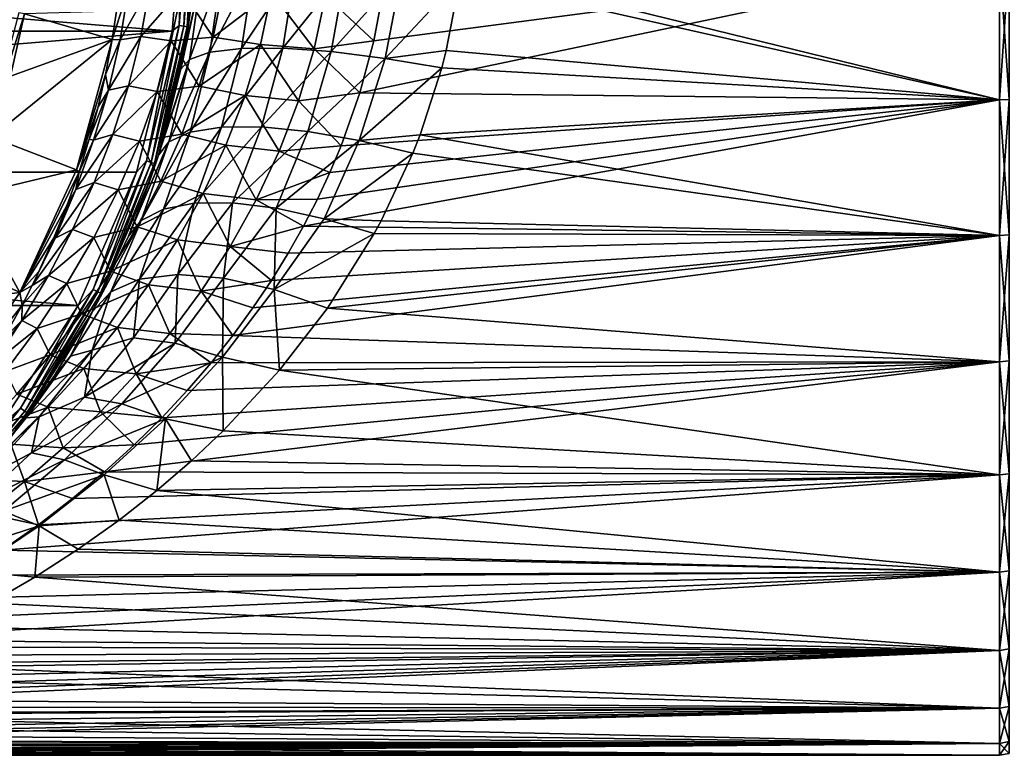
# Model space of a CAD drawing. Header units: metres. Extents: x -40 to 117, y -433 to 89.
# Tile 641 of 656: x 23 to 55, y -28 to -4. Entities that reach past the tile are written whole.
import ezdxf

# ---------------------------------------------------------------- set-up
doc = ezdxf.new("R2010")
doc.units = ezdxf.units.M
for name, color, linetype in [('solid_506114_24501146', 7, 'CONTINUOUS'), ('solid_506114_24501146_01', 7, 'CONTINUOUS'), ('solid_506114_24501146_02', 7, 'CONTINUOUS')]:
    doc.layers.add(name, color=color, linetype=linetype)

msp = doc.modelspace()

# ---------------------------------------------------------------- linework, layer by layer
at = {"layer": 'solid_506114_24501146'}
for points in [[(28.016418, -4.6519), (-28.016436, -4.651794), (-28.4, 0)], [(28.016418, -4.6519), (-26.867258, -9.203792), (-28.016436, -4.651794)], [(28.016418, -4.6519), (26.867233, -9.203864), (-26.867258, -9.203792)], [(24.985365, -13.501526), (-24.985392, -13.501477), (-26.867258, -9.203792)], [(26.867233, -9.203864), (24.985365, -13.501526), (-26.867258, -9.203792)], [(24.985365, -13.501526), (22.420404, -17.43231), (-24.985392, -13.501477)], [(5.487585, -27.993406, 51.392414), (54.700001, -28, 52), (5.251555, -28, 52)]]:
    msp.add_3dface(points, dxfattribs=at)
at = {"layer": 'solid_506114_24501146_01'}
for points in [[(34.067284, -6.645782, 79.199883), (54.700001, -6.873593, 79.143211), (54.700001, -2.312222, 79.904366)], [(34.519958, -4.965354, 79.556221), (34.067284, -6.645782, 79.199883), (54.700001, -2.312222, 79.904366)], [(34.836525, -3.297372, 79.805168), (34.519958, -4.965354, 79.556221), (54.700001, -2.312222, 79.904366)], [(37.34425, -2.611768, 24.122076), (54.700001, -2.312222, 24.095634), (54.700001, -6.873593, 24.856792)], [(55.005566, -2.307213, 79.843918), (54.700001, -2.312222, 79.904366), (54.700001, -6.873593, 79.143211)], [(55.005566, -2.307213, 79.843918), (54.700001, -6.873593, 79.143211), (55.005566, -6.858704, 79.084404)], [(55.005566, -6.858704, 24.915592), (54.700001, -2.312222, 24.095634), (55.005566, -2.307213, 24.156084)], [(55.005566, -6.858704, 24.915592), (54.700001, -6.873593, 24.856792), (54.700001, -2.312222, 24.095634)], [(37.301125, -2.950827, 24.155924), (37.34425, -2.611768, 24.122076), (54.700001, -6.873593, 24.856792)], [(36.859245, -5.280839, 24.502497), (37.301125, -2.950827, 24.155924), (54.700001, -6.873593, 24.856792)], [(36.714779, -5.839956, 24.615791), (36.859245, -5.280839, 24.502497), (54.700001, -6.873593, 24.856792)], [(36.013264, -7.997706, 25.1665), (36.714779, -5.839956, 24.615791), (54.700001, -6.873593, 24.856792)], [(34.067284, -6.645782, 79.199883), (33.466282, -8.347342, 78.726799), (54.700001, -6.873593, 79.143211)], [(32.256004, -10.942512, 77.77327), (54.700001, -11.247473, 77.641655), (54.700001, -6.873593, 79.143211)], [(32.703079, -10.072184, 78.125679), (32.256004, -10.942512, 77.77327), (54.700001, -6.873593, 79.143211)], [(33.105942, -9.206933, 78.443001), (32.703079, -10.072184, 78.125679), (54.700001, -6.873593, 79.143211)], [(33.466282, -8.347342, 78.726799), (33.105942, -9.206933, 78.443001), (54.700001, -6.873593, 79.143211)], [(36.013264, -7.997706, 25.1665), (54.700001, -6.873593, 24.856792), (54.700001, -11.247473, 26.358347)], [(55.005566, -6.858704, 79.084404), (54.700001, -6.873593, 79.143211), (54.700001, -11.247473, 77.641655)], [(55.005566, -6.858704, 79.084404), (54.700001, -11.247473, 77.641655), (55.005566, -11.223106, 77.586105)], [(55.005566, -11.223106, 26.413895), (54.700001, -6.873593, 24.856792), (55.005566, -6.858704, 24.915592)], [(55.005566, -11.223106, 26.413895), (54.700001, -11.247473, 26.358347), (54.700001, -6.873593, 24.856792)], [(35.777851, -8.594208, 25.351555), (36.013264, -7.997706, 25.1665), (54.700001, -11.247473, 26.358347)], [(34.759495, -10.765706, 26.152378), (35.777851, -8.594208, 25.351555), (54.700001, -11.247473, 26.358347)], [(34.533924, -11.182491, 26.329941), (34.759495, -10.765706, 26.152378), (54.700001, -11.247473, 26.358347)], [(32.256004, -10.942512, 77.77327), (31.762335, -11.81745, 77.38401), (54.700001, -11.247473, 77.641655)], [(29.976397, -14.46457, 75.974487), (54.700001, -15.314549, 75.440659), (54.700001, -11.247473, 77.641655)], [(30.624805, -13.57949, 76.486679), (29.976397, -14.46457, 75.974487), (54.700001, -11.247473, 77.641655)], [(31.219296, -12.696771, 76.955803), (30.624805, -13.57949, 76.486679), (54.700001, -11.247473, 77.641655)], [(31.762335, -11.81745, 77.38401), (31.219296, -12.696771, 76.955803), (54.700001, -11.247473, 77.641655)], [(33.025597, -13.589952, 27.519125), (34.533924, -11.182491, 26.329941), (54.700001, -11.247473, 26.358347)], [(33.025597, -13.589952, 27.519125), (54.700001, -11.247473, 26.358347), (54.700001, -15.314549, 28.55934)], [(55.005566, -11.223106, 77.586105), (54.700001, -11.247473, 77.641655), (54.700001, -15.314549, 75.440659)], [(55.005566, -11.223106, 77.586105), (54.700001, -15.314549, 75.440659), (55.005566, -15.281373, 75.389885)], [(55.005566, -15.281373, 28.610117), (54.700001, -11.247473, 26.358347), (55.005566, -11.223106, 26.413895)], [(55.005566, -15.281373, 28.610117), (54.700001, -15.314549, 28.55934), (54.700001, -11.247473, 26.358347)], [(31.481146, -15.58648, 28.739269), (33.025597, -13.589952, 27.519125), (54.700001, -15.314549, 28.55934)], [(29.976397, -14.46457, 75.974487), (29.270954, -15.350589, 75.417076), (54.700001, -15.314549, 75.440659)], [(25.831137, -18.86392, 72.691849), (54.700001, -18.963884, 72.600266), (54.700001, -15.314549, 75.440659)], [(26.789526, -17.994244, 73.452438), (25.831137, -18.86392, 72.691849), (54.700001, -15.314549, 75.440659)], [(27.68055, -17.117117, 74.158615), (26.789526, -17.994244, 73.452438), (54.700001, -15.314549, 75.440659)], [(28.506386, -16.235523, 74.812447), (27.68055, -17.117117, 74.158615), (54.700001, -15.314549, 75.440659)], [(29.270954, -15.350589, 75.417076), (28.506386, -16.235523, 74.812447), (54.700001, -15.314549, 75.440659)], [(31.481146, -15.58648, 28.739269), (54.700001, -15.314549, 28.55934), (54.700001, -18.963884, 31.399731)], [(55.005566, -15.281373, 75.389885), (54.700001, -15.314549, 75.440659), (54.700001, -18.963884, 72.600266)], [(55.005566, -15.281373, 75.389885), (54.700001, -18.963884, 72.600266), (55.005566, -18.922802, 72.555641)], [(55.005566, -18.922802, 31.444357), (54.700001, -15.314549, 28.55934), (55.005566, -15.281373, 28.610117)], [(55.005566, -18.922802, 31.444357), (54.700001, -18.963884, 31.399731), (54.700001, -15.314549, 28.55934)], [(29.665215, -17.541651, 30.175919), (31.481146, -15.58648, 28.739269), (54.700001, -18.963884, 31.399731)], [(28.638948, -18.507915, 30.98912), (29.665215, -17.541651, 30.175919), (54.700001, -18.963884, 31.399731)], [(27.523043, -19.466785, 31.874289), (28.638948, -18.507915, 30.98912), (54.700001, -18.963884, 31.399731)], [(22.53474, -21.392229, 70.065781), (54.700001, -22.095934, 69.19796), (54.700001, -18.963884, 72.600266)], [(23.707563, -20.565121, 71.001991), (22.53474, -21.392229, 70.065781), (54.700001, -18.963884, 72.600266)], [(24.803711, -19.722652, 71.875038), (23.707563, -20.565121, 71.001991), (54.700001, -18.963884, 72.600266)], [(25.831137, -18.86392, 72.691849), (24.803711, -19.722652, 71.875038), (54.700001, -18.963884, 72.600266)], [(27.523043, -19.466785, 31.874289), (54.700001, -18.963884, 31.399731), (54.700001, -22.095934, 34.802044)], [(55.005566, -18.922802, 72.555641), (54.700001, -18.963884, 72.600266), (54.700001, -22.095934, 69.19796)], [(55.005566, -18.922802, 72.555641), (54.700001, -22.095934, 69.19796), (55.005566, -22.048067, 69.160698)], [(55.005566, -22.048067, 34.839298), (54.700001, -18.963884, 31.399731), (55.005566, -18.922802, 31.444357)], [(55.005566, -22.048067, 34.839298), (54.700001, -22.095934, 34.802044), (54.700001, -18.963884, 31.399731)], [(26.308027, -20.417435, 32.839405), (27.523043, -19.466785, 31.874289), (54.700001, -22.095934, 34.802044)], [(24.990641, -21.352892, 33.887741), (26.308027, -20.417435, 32.839405), (54.700001, -22.095934, 34.802044)], [(22.53474, -21.392229, 70.065781), (21.288778, -22.196621, 69.067802), (54.700001, -22.095934, 69.19796)], [(23.586985, -22.25458, 35.007835), (24.990641, -21.352892, 33.887741), (54.700001, -22.095934, 34.802044)], [(17.429996, -24.277168, 65.950592), (54.700001, -24.625265, 65.326523), (54.700001, -22.095934, 69.19796)], [(18.678873, -23.665279, 66.965111), (17.429996, -24.277168, 65.950592), (54.700001, -22.095934, 69.19796)], [(19.978998, -22.967398, 68.015572), (18.678873, -23.665279, 66.965111), (54.700001, -22.095934, 69.19796)], [(21.288778, -22.196621, 69.067802), (19.978998, -22.967398, 68.015572), (54.700001, -22.095934, 69.19796)], [(23.586985, -22.25458, 35.007835), (54.700001, -22.095934, 34.802044), (54.700001, -24.625265, 38.673473)], [(55.005566, -22.048067, 69.160698), (54.700001, -22.095934, 69.19796), (54.700001, -24.625265, 65.326523)], [(55.005566, -22.048067, 69.160698), (54.700001, -24.625265, 65.326523), (55.005566, -24.57192, 65.297661)], [(55.005566, -24.57192, 38.702343), (54.700001, -22.095934, 34.802044), (55.005566, -22.048067, 34.839298)], [(55.005566, -24.57192, 38.702343), (54.700001, -24.625265, 38.673473), (54.700001, -22.095934, 34.802044)], [(22.133472, -23.096294, 36.170876), (23.586985, -22.25458, 35.007835), (54.700001, -24.625265, 38.673473)], [(20.680309, -23.853996, 37.33757), (22.133472, -23.096294, 36.170876), (54.700001, -24.625265, 38.673473)], [(19.297617, -24.504803, 38.453243), (20.680309, -23.853996, 37.33757), (54.700001, -24.625265, 38.673473)], [(17.429996, -24.277168, 65.950592), (16.283022, -24.792065, 65.013588), (54.700001, -24.625265, 65.326523)], [(11.751463, -26.440668, 61.213634), (54.700001, -26.482883, 61.091583), (54.700001, -24.625265, 65.326523)], [(12.521334, -26.200867, 61.874947), (11.751463, -26.440668, 61.213634), (54.700001, -24.625265, 65.326523)], [(13.353427, -25.923946, 62.580597), (12.521334, -26.200867, 61.874947), (54.700001, -24.625265, 65.326523)], [(14.252513, -25.603369, 63.334351), (13.353427, -25.923946, 62.580597), (54.700001, -24.625265, 65.326523)], [(15.226417, -25.229805, 64.143188), (14.252513, -25.603369, 63.334351), (54.700001, -24.625265, 65.326523)], [(16.283022, -24.792065, 65.013588), (15.226417, -25.229805, 64.143188), (54.700001, -24.625265, 65.326523)], [(18.021893, -25.04896, 39.488022), (19.297617, -24.504803, 38.453243), (54.700001, -24.625265, 38.673473)], [(18.021893, -25.04896, 39.488022), (54.700001, -24.625265, 38.673473), (54.700001, -26.482883, 42.908417)], [(55.005566, -24.57192, 65.297661), (54.700001, -24.625265, 65.326523), (54.700001, -26.482883, 61.091583)], [(55.005566, -24.57192, 65.297661), (54.700001, -26.482883, 61.091583), (55.005566, -26.425512, 61.071892)], [(55.005566, -26.425512, 42.928108), (54.700001, -24.625265, 38.673473), (55.005566, -24.57192, 38.702343)], [(55.005566, -26.425512, 42.928108), (54.700001, -26.482883, 42.908417), (54.700001, -24.625265, 38.673473)], [(16.860567, -25.500086, 40.435154), (18.021893, -25.04896, 39.488022), (54.700001, -26.482883, 42.908417)], [(14.819226, -26.197807, 42.11694), (16.860567, -25.500086, 40.435154), (54.700001, -26.482883, 42.908417)], [(13.091932, -26.699186, 43.564747), (14.819226, -26.197807, 42.11694), (54.700001, -26.482883, 42.908417)], [(7.020917, -27.598881, 56.722473), (54.700001, -27.618116, 56.608646), (54.700001, -26.482883, 61.091583)], [(7.779095, -27.446491, 57.539864), (7.020917, -27.598881, 56.722473), (54.700001, -26.482883, 61.091583)], [(8.691459, -27.247593, 58.447372), (7.779095, -27.446491, 57.539864), (54.700001, -26.482883, 61.091583)], [(9.771478, -26.988289, 59.458702), (8.691459, -27.247593, 58.447372), (54.700001, -26.482883, 61.091583)], [(11.039686, -26.648745, 60.593277), (9.771478, -26.988289, 59.458702), (54.700001, -26.482883, 61.091583)], [(11.751463, -26.440668, 61.213634), (11.039686, -26.648745, 60.593277), (54.700001, -26.482883, 61.091583)], [(13.091932, -26.699186, 43.564747), (54.700001, -26.482883, 42.908417), (54.700001, -27.618116, 47.391354)], [(55.005566, -26.425512, 61.071892), (54.700001, -26.482883, 61.091583), (54.700001, -27.618116, 56.608646)], [(55.005566, -26.425512, 61.071892), (54.700001, -27.618116, 56.608646), (55.005566, -27.558287, 56.598663)], [(55.005566, -27.558287, 47.401337), (54.700001, -26.482883, 42.908417), (55.005566, -26.425512, 42.928108)], [(55.005566, -27.558287, 47.401337), (54.700001, -27.618116, 47.391354), (54.700001, -26.482883, 42.908417)], [(11.627471, -27.06352, 44.819061), (13.091932, -26.699186, 43.564747), (54.700001, -27.618116, 47.391354)], [(10.382766, -27.330833, 45.915142), (11.627471, -27.06352, 44.819061), (54.700001, -27.618116, 47.391354)], [(5.109035, -27.987169, 52.847591), (5.155341, -27.996883, 52.417782), (54.700001, -27.618116, 56.608646)], [(5.119599, -27.971071, 53.272488), (5.109035, -27.987169, 52.847591), (54.700001, -27.618116, 56.608646)], [(5.189717, -27.948317, 53.700462), (5.119599, -27.971071, 53.272488), (54.700001, -27.618116, 56.608646)], [(5.155341, -27.996883, 52.417782), (5.251555, -28, 52), (54.700001, -27.618116, 56.608646)], [(5.332933, -27.915789, 54.16996), (5.189717, -27.948317, 53.700462), (54.700001, -27.618116, 56.608646)], [(5.251555, -28, 52), (54.700001, -28, 52), (54.700001, -27.618116, 56.608646)], [(5.573399, -27.868721, 54.708218), (5.332933, -27.915789, 54.16996), (54.700001, -27.618116, 56.608646)], [(5.927515, -27.803108, 55.314697), (5.573399, -27.868721, 54.708218), (54.700001, -27.618116, 56.608646)], [(6.40591, -27.715055, 55.984432), (5.927515, -27.803108, 55.314697), (54.700001, -27.618116, 56.608646)], [(7.020917, -27.598881, 56.722473), (6.40591, -27.715055, 55.984432), (54.700001, -27.618116, 56.608646)], [(8.433014, -27.672602, 47.730671), (9.326926, -27.527575, 46.87822), (54.700001, -27.618116, 47.391354)], [(8.433014, -27.672602, 47.730671), (54.700001, -27.618116, 47.391354), (54.700001, -28, 52)], [(9.326926, -27.527575, 46.87822), (10.382766, -27.330833, 45.915142), (54.700001, -27.618116, 47.391354)], [(55.005566, -27.558287, 56.598663), (54.700001, -27.618116, 56.608646), (54.700001, -28, 52)], [(55.005566, -27.558287, 56.598663), (54.700001, -28, 52), (55.005566, -27.939344, 52)], [(55.005566, -27.939344, 52), (54.700001, -27.618116, 47.391354), (55.005566, -27.558287, 47.401337)], [(55.005566, -27.939344, 52), (54.700001, -28, 52), (54.700001, -27.618116, 47.391354)], [(6.155408, -27.947227, 50.281734), (6.562541, -27.909294, 49.748039), (54.700001, -28, 52)], [(6.562541, -27.909294, 49.748039), (7.058111, -27.85597, 49.163639), (54.700001, -28, 52)], [(7.058111, -27.85597, 49.163639), (7.678675, -27.779346, 48.491741), (54.700001, -28, 52)], [(7.678675, -27.779346, 48.491741), (8.433014, -27.672602, 47.730671), (54.700001, -28, 52)], [(5.487585, -27.993406, 51.392414), (5.798916, -27.975027, 50.817684), (54.700001, -28, 52)], [(5.798916, -27.975027, 50.817684), (6.155408, -27.947227, 50.281734), (54.700001, -28, 52)]]:
    msp.add_3dface(points, dxfattribs=at)
at = {"layer": 'solid_506114_24501146_02'}
for points in [[(28.016418, -4.6519), (-28.4, 0), (28.4, 0)], [(28.74671, -2.972659, 15.603814), (28.505842, -4.756783, 0.5), (28.9, 0, 0.5)], [(28.86194, 0, 0.308658), (28.9, 0, 0.5), (28.505842, -4.756783, 0.5)], [(28.238976, -4.472614, 0.03791), (28.016418, -4.6519), (28.4, 0)], [(28.238976, -4.472614, 0.03791), (28.4, 0), (28.590979, 0, 0.03791)], [(28.399412, -4.498025, 0.146308), (28.238976, -4.472614, 0.03791), (28.590979, 0, 0.03791)], [(28.399412, -4.498025, 0.146308), (28.590979, 0, 0.03791), (28.753414, 0, 0.146308)], [(28.506601, -4.515002, 0.308658), (28.399412, -4.498025, 0.146308), (28.753414, 0, 0.146308)], [(28.506601, -4.515002, 0.308658), (28.86194, 0, 0.308658), (28.505842, -4.756783, 0.5)], [(28.506601, -4.515002, 0.308658), (28.753414, 0, 0.146308), (28.86194, 0, 0.308658)], [(28.979694, -2.802758, 17.501797), (28.29479, -5.883439, 16.205091), (28.405092, -5.325483, 16.058222)], [(28.979694, -2.802758, 17.501797), (28.571995, -5.564357, 18.041523), (28.29479, -5.883439, 16.205091)], [(28.979694, -2.802758, 17.501797), (28.405092, -5.325483, 16.058222), (28.74671, -2.972659, 15.603814)], [(29.624317, -2.678865, 19.29686), (29.237347, -5.332222, 19.775854), (28.571995, -5.564357, 18.041523)], [(28.979694, -2.802758, 17.501797), (29.624317, -2.678865, 19.29686), (28.571995, -5.564357, 18.041523)], [(30.648075, -2.613651, 20.909559), (30.256817, -5.210045, 21.341177), (29.237347, -5.332222, 19.775854)], [(29.624317, -2.678865, 19.29686), (30.648075, -2.613651, 20.909559), (29.237347, -5.332222, 19.775854)], [(32.000397, -2.610337, 22.260242), (31.5821, -5.203612, 22.663321), (30.256817, -5.210045, 21.341177)], [(30.648075, -2.613651, 20.909559), (32.000397, -2.610337, 22.260242), (30.256817, -5.210045, 21.341177)], [(32.000397, -2.610337, 22.260242), (33.614491, -2.669086, 23.282192), (31.5821, -5.203612, 22.663321)], [(33.614491, -2.669086, 23.282192), (33.150398, -5.313231, 23.679636), (31.5821, -5.203612, 22.663321)], [(33.614491, -2.669086, 23.282192), (35.410625, -2.786998, 23.924932), (33.150398, -5.313231, 23.679636)], [(35.410625, -2.786998, 23.924932), (34.887402, -5.533705, 24.341969), (33.150398, -5.313231, 23.679636)], [(35.410625, -2.786998, 23.924932), (37.301125, -2.950827, 24.155924), (34.887402, -5.533705, 24.341969)], [(28.74671, -2.972659, 15.603814), (28.405092, -5.325483, 16.058222), (28.505842, -4.756783, 0.5)], [(34.887402, -5.533705, 24.341969), (37.301125, -2.950827, 24.155924), (36.859245, -5.280839, 24.502497)], [(26.61025, -3.295095, 86.039642), (26.227886, -4.008582, 87.611916), (26.085138, -4.926286, 87.414932)], [(26.337412, -4.934001, 85.858231), (26.61025, -3.295095, 86.039642), (26.085138, -4.926286, 87.414932)], [(27.30043, -3.223796, 84.335213), (26.61025, -3.295095, 86.039642), (26.337412, -4.934001, 85.858231)], [(27.011314, -4.825555, 84.150963), (27.30043, -3.223796, 84.335213), (26.337412, -4.934001, 85.858231)], [(28.316412, -3.323887, 82.801689), (27.30043, -3.223796, 84.335213), (27.011314, -4.825555, 84.150963)], [(27.986244, -4.970514, 82.592651), (28.316412, -3.323887, 82.801689), (27.011314, -4.825555, 84.150963)], [(29.340481, -4.846274, 81.331947), (28.316412, -3.323887, 82.801689), (27.986244, -4.970514, 82.592651)], [(29.340481, -4.846274, 81.331947), (29.667015, -3.24372, 81.543785), (28.316412, -3.323887, 82.801689)], [(31.223202, -3.409536, 80.576118), (29.667015, -3.24372, 81.543785), (29.340481, -4.846274, 81.331947)], [(30.863102, -5.085925, 80.3302), (31.223202, -3.409536, 80.576118), (29.340481, -4.846274, 81.331947)], [(32.598259, -5.221483, 79.709183), (31.223202, -3.409536, 80.576118), (30.863102, -5.085925, 80.3302)], [(32.598259, -5.221483, 79.709183), (32.965118, -3.504859, 79.977089), (31.223202, -3.409536, 80.576118)], [(32.965118, -3.504859, 79.977089), (34.519958, -4.965354, 79.556221), (34.836525, -3.297372, 79.805168)], [(32.598259, -5.221483, 79.709183), (34.519958, -4.965354, 79.556221), (32.965118, -3.504859, 79.977089)], [(22.018713, -8.014155, 121.731972), (23.25218, -4.099977, 120.980194), (23.075842, -4.068893, 121.731972)], [(22.018713, -8.014155, 121.731972), (22.806362, -6.110932, 120.980194), (23.25218, -4.099977, 120.980194)], [(26.085138, -4.926286, 87.414932), (23.25218, -4.099977, 120.980194), (22.806362, -6.110932, 120.980194)], [(26.085138, -4.926286, 87.414932), (26.227886, -4.008582, 87.611916), (23.25218, -4.099977, 120.980194)], [(27.191637, -8.835098, 0.03791), (26.867233, -9.203864), (28.016418, -4.6519)], [(28.238976, -4.472614, 0.03791), (27.191637, -8.835098, 0.03791), (28.016418, -4.6519)], [(27.346123, -8.885294, 0.146308), (27.191637, -8.835098, 0.03791), (28.238976, -4.472614, 0.03791)], [(27.572636, -8.657931, 17.166758), (27.334118, -9.383814, 0.5), (28.505842, -4.756783, 0.5)], [(27.449335, -8.91883, 0.308658), (28.505842, -4.756783, 0.5), (27.334118, -9.383814, 0.5)], [(28.399412, -4.498025, 0.146308), (27.346123, -8.885294, 0.146308), (28.238976, -4.472614, 0.03791)], [(27.449335, -8.91883, 0.308658), (27.346123, -8.885294, 0.146308), (28.399412, -4.498025, 0.146308)], [(28.506601, -4.515002, 0.308658), (27.449335, -8.91883, 0.308658), (28.399412, -4.498025, 0.146308)], [(28.506601, -4.515002, 0.308658), (28.505842, -4.756783, 0.5), (27.449335, -8.91883, 0.308658)], [(27.75246, -8.062934, 16.927265), (27.572636, -8.657931, 17.166758), (28.505842, -4.756783, 0.5)], [(28.29479, -5.883439, 16.205091), (27.75246, -8.062934, 16.927265), (28.505842, -4.756783, 0.5)], [(28.405092, -5.325483, 16.058222), (28.29479, -5.883439, 16.205091), (28.505842, -4.756783, 0.5)], [(26.085138, -4.926286, 87.414932), (22.806362, -6.110932, 120.980194), (22.186975, -8.075383, 120.980194)], [(24.929081, -9.129179, 87.388474), (26.085138, -4.926286, 87.414932), (22.186975, -8.075383, 120.980194)], [(25.867697, -6.056047, 87.115173), (26.085138, -4.926286, 87.414932), (24.929081, -9.129179, 87.388474)], [(26.337412, -4.934001, 85.858231), (26.085138, -4.926286, 87.414932), (25.867697, -6.056047, 87.115173)], [(25.959822, -6.561558, 85.603554), (26.337412, -4.934001, 85.858231), (25.867697, -6.056047, 87.115173)], [(27.011314, -4.825555, 84.150963), (26.337412, -4.934001, 85.858231), (25.959822, -6.561558, 85.603554)], [(26.611879, -6.414332, 83.892708), (27.011314, -4.825555, 84.150963), (25.959822, -6.561558, 85.603554)], [(27.986244, -4.970514, 82.592651), (27.011314, -4.825555, 84.150963), (26.611879, -6.414332, 83.892708)], [(27.53161, -6.598351, 82.300819), (27.986244, -4.970514, 82.592651), (26.611879, -6.414332, 83.892708)], [(28.891487, -6.425993, 81.037849), (27.986244, -4.970514, 82.592651), (27.53161, -6.598351, 82.300819)], [(28.891487, -6.425993, 81.037849), (29.340481, -4.846274, 81.331947), (27.986244, -4.970514, 82.592651)], [(30.863102, -5.085925, 80.3302), (29.340481, -4.846274, 81.331947), (28.891487, -6.425993, 81.037849)], [(32.598259, -5.221483, 79.709183), (34.067284, -6.645782, 79.199883), (34.519958, -4.965354, 79.556221)], [(29.237347, -5.332222, 19.775854), (28.602295, -7.914903, 20.551579), (27.910183, -8.228702, 18.907541)], [(28.571995, -5.564357, 18.041523), (29.237347, -5.332222, 19.775854), (27.910183, -8.228702, 18.907541)], [(30.256817, -5.210045, 21.341177), (29.612251, -7.749613, 22.045904), (28.602295, -7.914903, 20.551579)], [(29.237347, -5.332222, 19.775854), (30.256817, -5.210045, 21.341177), (28.602295, -7.914903, 20.551579)], [(30.369629, -6.729668, 79.991066), (30.863102, -5.085925, 80.3302), (28.891487, -6.425993, 81.037849)], [(31.5821, -5.203612, 22.663321), (30.895258, -7.74016, 23.324242), (29.612251, -7.749613, 22.045904)], [(30.256817, -5.210045, 21.341177), (31.5821, -5.203612, 22.663321), (29.612251, -7.749613, 22.045904)], [(32.096478, -6.897579, 79.341705), (30.863102, -5.085925, 80.3302), (30.369629, -6.729668, 79.991066)], [(32.096478, -6.897579, 79.341705), (32.598259, -5.221483, 79.709183), (30.863102, -5.085925, 80.3302)], [(31.5821, -5.203612, 22.663321), (33.150398, -5.313231, 23.679636), (30.895258, -7.74016, 23.324242)], [(33.150398, -5.313231, 23.679636), (32.394413, -7.886966, 24.329895), (30.895258, -7.74016, 23.324242)], [(32.096478, -6.897579, 79.341705), (34.067284, -6.645782, 79.199883), (32.598259, -5.221483, 79.709183)], [(33.150398, -5.313231, 23.679636), (34.887402, -5.533705, 24.341969), (32.394413, -7.886966, 24.329895)], [(34.887402, -5.533705, 24.341969), (36.859245, -5.280839, 24.502497), (36.714779, -5.839956, 24.615791)], [(28.571995, -5.564357, 18.041523), (27.572636, -8.657931, 17.166758), (27.75246, -8.062934, 16.927265)], [(28.571995, -5.564357, 18.041523), (27.910183, -8.228702, 18.907541), (27.572636, -8.657931, 17.166758)], [(28.571995, -5.564357, 18.041523), (27.75246, -8.062934, 16.927265), (28.29479, -5.883439, 16.205091)], [(34.887402, -5.533705, 24.341969), (34.043217, -8.183518, 25.018259), (32.394413, -7.886966, 24.329895)], [(34.887402, -5.533705, 24.341969), (36.714779, -5.839956, 24.615791), (34.043217, -8.183518, 25.018259)], [(34.043217, -8.183518, 25.018259), (36.714779, -5.839956, 24.615791), (36.013264, -7.997706, 25.1665)], [(25.627451, -7.090091, 86.784012), (25.867697, -6.056047, 87.115173), (24.929081, -9.129179, 87.388474)], [(25.959822, -6.561558, 85.603554), (25.867697, -6.056047, 87.115173), (25.627451, -7.090091, 86.784012)], [(25.959822, -6.561558, 85.603554), (25.627451, -7.090091, 86.784012), (25.344088, -8.133132, 86.393456)], [(25.481884, -8.173059, 85.274994), (25.959822, -6.561558, 85.603554), (25.344088, -8.133132, 86.393456)], [(26.611879, -6.414332, 83.892708), (25.959822, -6.561558, 85.603554), (25.481884, -8.173059, 85.274994)], [(26.107269, -7.985096, 83.560265), (26.611879, -6.414332, 83.892708), (25.481884, -8.173059, 85.274994)], [(27.53161, -6.598351, 82.300819), (26.611879, -6.414332, 83.892708), (26.107269, -7.985096, 83.560265)], [(26.959503, -8.201051, 81.927269), (27.53161, -6.598351, 82.300819), (26.107269, -7.985096, 83.560265)], [(28.327295, -7.976124, 80.663696), (27.53161, -6.598351, 82.300819), (26.959503, -8.201051, 81.927269)], [(28.327295, -7.976124, 80.663696), (28.891487, -6.425993, 81.037849), (27.53161, -6.598351, 82.300819)], [(30.369629, -6.729668, 79.991066), (28.891487, -6.425993, 81.037849), (28.327295, -7.976124, 80.663696)], [(32.096478, -6.897579, 79.341705), (33.466282, -8.347342, 78.726799), (34.067284, -6.645782, 79.199883)], [(29.751991, -8.332312, 79.563164), (30.369629, -6.729668, 79.991066), (28.327295, -7.976124, 80.663696)], [(31.469732, -8.52341, 78.881012), (30.369629, -6.729668, 79.991066), (29.751991, -8.332312, 79.563164)], [(31.469732, -8.52341, 78.881012), (32.096478, -6.897579, 79.341705), (30.369629, -6.729668, 79.991066)], [(31.469732, -8.52341, 78.881012), (33.466282, -8.347342, 78.726799), (32.096478, -6.897579, 79.341705)], [(25.344088, -8.133132, 86.393456), (25.627451, -7.090091, 86.784012), (24.929081, -9.129179, 87.388474)], [(28.602295, -7.914903, 20.551579), (27.737446, -10.394737, 21.59844), (27.019545, -10.760146, 20.063944)], [(27.910183, -8.228702, 18.907541), (28.602295, -7.914903, 20.551579), (27.019545, -10.760146, 20.063944)], [(29.612251, -7.749613, 22.045904), (28.730894, -10.201904, 23.005375), (27.737446, -10.394737, 21.59844)], [(28.602295, -7.914903, 20.551579), (29.612251, -7.749613, 22.045904), (27.737446, -10.394737, 21.59844)], [(30.895258, -7.74016, 23.324242), (29.959539, -10.189478, 24.227613), (28.730894, -10.201904, 23.005375)], [(29.612251, -7.749613, 22.045904), (30.895258, -7.74016, 23.324242), (28.730894, -10.201904, 23.005375)], [(30.895258, -7.74016, 23.324242), (32.394413, -7.886966, 24.329895), (29.959539, -10.189478, 24.227613)], [(32.394413, -7.886966, 24.329895), (31.373487, -10.357963, 25.215517), (29.959539, -10.189478, 24.227613)], [(32.394413, -7.886966, 24.329895), (34.043217, -8.183518, 25.018259), (31.373487, -10.357963, 25.215517)], [(24.929081, -9.129179, 87.388474), (22.186975, -8.075383, 120.980194), (21.398729, -9.978381, 120.980194)], [(26.107269, -7.985096, 83.560265), (25.481884, -8.173059, 85.274994), (24.908751, -9.763304, 84.87323)], [(25.503479, -9.532411, 83.154686), (26.107269, -7.985096, 83.560265), (24.908751, -9.763304, 84.87323)], [(24.908751, -9.763304, 84.87323), (25.481884, -8.173059, 85.274994), (25.014746, -9.186457, 85.939812)], [(25.014746, -9.186457, 85.939812), (25.344088, -8.133132, 86.393456), (24.929081, -9.129179, 87.388474)], [(25.481884, -8.173059, 85.274994), (25.344088, -8.133132, 86.393456), (25.014746, -9.186457, 85.939812)], [(26.959503, -8.201051, 81.927269), (26.107269, -7.985096, 83.560265), (25.503479, -9.532411, 83.154686)], [(26.277964, -9.772021, 81.474167), (26.959503, -8.201051, 81.927269), (25.503479, -9.532411, 83.154686)], [(27.656267, -9.490374, 80.21283), (26.959503, -8.201051, 81.927269), (26.277964, -9.772021, 81.474167)], [(27.910183, -8.228702, 18.907541), (26.614037, -11.265126, 18.445621), (26.786476, -10.848717, 18.21538)], [(27.910183, -8.228702, 18.907541), (27.019545, -10.760146, 20.063944), (26.614037, -11.265126, 18.445621)], [(27.910183, -8.228702, 18.907541), (26.786476, -10.848717, 18.21538), (27.572636, -8.657931, 17.166758)], [(27.656267, -9.490374, 80.21283), (28.327295, -7.976124, 80.663696), (26.959503, -8.201051, 81.927269)], [(29.751991, -8.332312, 79.563164), (28.327295, -7.976124, 80.663696), (27.656267, -9.490374, 80.21283)], [(34.043217, -8.183518, 25.018259), (32.915318, -10.700518, 25.928965), (31.373487, -10.357963, 25.215517)], [(34.043217, -8.183518, 25.018259), (35.777851, -8.594208, 25.351555), (32.915318, -10.700518, 25.928965)], [(34.043217, -8.183518, 25.018259), (36.013264, -7.997706, 25.1665), (35.777851, -8.594208, 25.351555)], [(29.020624, -9.886538, 79.052048), (29.751991, -8.332312, 79.563164), (27.656267, -9.490374, 80.21283)], [(30.729336, -10.091308, 78.334557), (29.751991, -8.332312, 79.563164), (29.020624, -9.886538, 79.052048)], [(30.729336, -10.091308, 78.334557), (31.469732, -8.52341, 78.881012), (29.751991, -8.332312, 79.563164)], [(30.729336, -10.091308, 78.334557), (33.105942, -9.206933, 78.443001), (31.469732, -8.52341, 78.881012)], [(31.469732, -8.52341, 78.881012), (33.105942, -9.206933, 78.443001), (33.466282, -8.347342, 78.726799)], [(27.191637, -8.835098, 0.03791), (25.474749, -12.980033, 0.03791), (26.867233, -9.203864)], [(25.61948, -13.053777, 0.146308), (25.474749, -12.980033, 0.03791), (27.191637, -8.835098, 0.03791)], [(27.346123, -8.885294, 0.146308), (25.61948, -13.053777, 0.146308), (27.191637, -8.835098, 0.03791)], [(25.716177, -13.103046, 0.308658), (25.61948, -13.053777, 0.146308), (27.346123, -8.885294, 0.146308)], [(27.449335, -8.91883, 0.308658), (25.716177, -13.103046, 0.308658), (27.346123, -8.885294, 0.146308)], [(27.572636, -8.657931, 17.166758), (26.786476, -10.848717, 18.21538), (27.334118, -9.383814, 0.5)], [(32.915318, -10.700518, 25.928965), (35.777851, -8.594208, 25.351555), (34.759495, -10.765706, 26.152378)], [(23.102137, -13.080222, 87.388474), (24.929081, -9.129179, 87.388474), (21.398729, -9.978381, 120.980194)], [(25.014746, -9.186457, 85.939812), (24.929081, -9.129179, 87.388474), (23.102137, -13.080222, 87.388474)], [(24.636477, -10.250082, 85.419006), (25.014746, -9.186457, 85.939812), (23.102137, -13.080222, 87.388474)], [(24.908751, -9.763304, 84.87323), (25.014746, -9.186457, 85.939812), (24.636477, -10.250082, 85.419006)], [(25.474749, -12.980033, 0.03791), (24.985365, -13.501526), (26.867233, -9.203864)], [(27.449335, -8.91883, 0.308658), (27.334118, -9.383814, 0.5), (25.716177, -13.103046, 0.308658)], [(30.729336, -10.091308, 78.334557), (32.703079, -10.072184, 78.125679), (33.105942, -9.206933, 78.443001)], [(25.416792, -13.754879, 0.5), (27.334118, -9.383814, 0.5), (25.451727, -13.690129, 20)], [(25.716177, -13.103046, 0.308658), (27.334118, -9.383814, 0.5), (25.416792, -13.754879, 0.5)], [(26.614037, -11.265126, 18.445621), (25.451727, -13.690129, 20), (27.334118, -9.383814, 0.5)], [(26.887276, -10.963008, 79.688736), (27.656267, -9.490374, 80.21283), (26.277964, -9.772021, 81.474167)], [(26.786476, -10.848717, 18.21538), (26.614037, -11.265126, 18.445621), (27.334118, -9.383814, 0.5)], [(29.020624, -9.886538, 79.052048), (27.656267, -9.490374, 80.21283), (26.887276, -10.963008, 79.688736)], [(24.908751, -9.763304, 84.87323), (24.636477, -10.250082, 85.419006), (24.206226, -11.3232, 84.826721)], [(24.246338, -11.326542, 84.399025), (24.908751, -9.763304, 84.87323), (24.206226, -11.3232, 84.826721)], [(25.503479, -9.532411, 83.154686), (24.908751, -9.763304, 84.87323), (24.246338, -11.326542, 84.399025)], [(24.807257, -11.050532, 82.677155), (25.503479, -9.532411, 83.154686), (24.246338, -11.326542, 84.399025)], [(26.277964, -9.772021, 81.474167), (25.503479, -9.532411, 83.154686), (24.807257, -11.050532, 82.677155)], [(25.495731, -11.305214, 80.944038), (26.277964, -9.772021, 81.474167), (24.807257, -11.050532, 82.677155)], [(26.887276, -10.963008, 79.688736), (26.277964, -9.772021, 81.474167), (25.495731, -11.305214, 80.944038)], [(23.102137, -13.080222, 87.388474), (21.398729, -9.978381, 120.980194), (20.447624, -11.805437, 120.980194)], [(28.186222, -11.386567, 78.463326), (29.020624, -9.886538, 79.052048), (26.887276, -10.963008, 79.688736)], [(29.886641, -11.595469, 77.70974), (29.020624, -9.886538, 79.052048), (28.186222, -11.386567, 78.463326)], [(29.886641, -11.595469, 77.70974), (30.729336, -10.091308, 78.334557), (29.020624, -9.886538, 79.052048)], [(29.886641, -11.595469, 77.70974), (32.256004, -10.942512, 77.77327), (30.729336, -10.091308, 78.334557)], [(30.729336, -10.091308, 78.334557), (32.256004, -10.942512, 77.77327), (32.703079, -10.072184, 78.125679)], [(24.206226, -11.3232, 84.826721), (24.636477, -10.250082, 85.419006), (23.102137, -13.080222, 87.388474)], [(27.737446, -10.394737, 21.59844), (26.966825, -12.653087, 23.336178), (26.035425, -13.054999, 21.709698)], [(27.019545, -10.760146, 20.063944), (27.737446, -10.394737, 21.59844), (26.035425, -13.054999, 21.709698)], [(28.730894, -10.201904, 23.005375), (28.199238, -12.505093, 24.796913), (26.966825, -12.653087, 23.336178)], [(27.737446, -10.394737, 21.59844), (28.730894, -10.201904, 23.005375), (26.966825, -12.653087, 23.336178)], [(29.959539, -10.189478, 24.227613), (29.671434, -12.618373, 26.019327), (28.199238, -12.505093, 24.796913)], [(28.730894, -10.201904, 23.005375), (29.959539, -10.189478, 24.227613), (28.199238, -12.505093, 24.796913)], [(29.959539, -10.189478, 24.227613), (31.373487, -10.357963, 25.215517), (29.671434, -12.618373, 26.019327)], [(31.373487, -10.357963, 25.215517), (31.310274, -12.987299, 26.94269), (29.671434, -12.618373, 26.019327)], [(31.373487, -10.357963, 25.215517), (32.915318, -10.700518, 25.928965), (31.310274, -12.987299, 26.94269)], [(27.019545, -10.760146, 20.063944), (25.451727, -13.690129, 20), (26.614037, -11.265126, 18.445621)], [(27.019545, -10.760146, 20.063944), (26.035425, -13.054999, 21.709698), (25.451727, -13.690129, 20)], [(32.915318, -10.700518, 25.928965), (34.533924, -11.182491, 26.329941), (31.310274, -12.987299, 26.94269)], [(32.915318, -10.700518, 25.928965), (34.759495, -10.765706, 26.152378), (34.533924, -11.182491, 26.329941)], [(24.807257, -11.050532, 82.677155), (24.246338, -11.326542, 84.399025), (23.503632, -12.852476, 83.860153)], [(24.025709, -12.534771, 82.129829), (24.807257, -11.050532, 82.677155), (23.503632, -12.852476, 83.860153)], [(25.495731, -11.305214, 80.944038), (24.807257, -11.050532, 82.677155), (24.025709, -12.534771, 82.129829)], [(26.029261, -12.389865, 79.09552), (26.887276, -10.963008, 79.688736), (25.495731, -11.305214, 80.944038)], [(28.186222, -11.386567, 78.463326), (26.887276, -10.963008, 79.688736), (26.029261, -12.389865, 79.09552)], [(29.886641, -11.595469, 77.70974), (31.762335, -11.81745, 77.38401), (32.256004, -10.942512, 77.77327)], [(23.720671, -12.404685, 84.158508), (24.206226, -11.3232, 84.826721), (23.102137, -13.080222, 87.388474)], [(24.246338, -11.326542, 84.399025), (23.720671, -12.404685, 84.158508), (23.503632, -12.852476, 83.860153)], [(24.246338, -11.326542, 84.399025), (24.206226, -11.3232, 84.826721), (23.720671, -12.404685, 84.158508)], [(24.621698, -12.795594, 80.340378), (25.495731, -11.305214, 80.944038), (24.025709, -12.534771, 82.129829)], [(26.029261, -12.389865, 79.09552), (25.495731, -11.305214, 80.944038), (24.621698, -12.795594, 80.340378)], [(27.259384, -12.828496, 77.803024), (28.186222, -11.386567, 78.463326), (26.029261, -12.389865, 79.09552)], [(28.952747, -13.032692, 77.013977), (28.186222, -11.386567, 78.463326), (27.259384, -12.828496, 77.803024)], [(28.952747, -13.032692, 77.013977), (29.886641, -11.595469, 77.70974), (28.186222, -11.386567, 78.463326)], [(31.310274, -12.987299, 26.94269), (34.533924, -11.182491, 26.329941), (33.025597, -13.589952, 27.519125)], [(28.952747, -13.032692, 77.013977), (31.219296, -12.696771, 76.955803), (29.886641, -11.595469, 77.70974)], [(29.886641, -11.595469, 77.70974), (31.219296, -12.696771, 76.955803), (31.762335, -11.81745, 77.38401)], [(23.102137, -13.080222, 87.388474), (20.447624, -11.805437, 120.980194), (19.340904, -13.542642, 120.980194)], [(23.503632, -12.852476, 83.860153), (23.720671, -12.404685, 84.158508), (23.102137, -13.080222, 87.388474)], [(23.165966, -13.980221, 81.515579), (24.025709, -12.534771, 82.129829), (23.176186, -13.493123, 83.409721)], [(24.621698, -12.795594, 80.340378), (24.025709, -12.534771, 82.129829), (23.165966, -13.980221, 81.515579)], [(24.025709, -12.534771, 82.129829), (23.503632, -12.852476, 83.860153), (23.176186, -13.493123, 83.409721)], [(25.091053, -13.766891, 78.43766), (26.029261, -12.389865, 79.09552), (24.621698, -12.795594, 80.340378)], [(27.259384, -12.828496, 77.803024), (26.029261, -12.389865, 79.09552), (25.091053, -13.766891, 78.43766)], [(25.436537, -14.938126, 24.418804), (26.035425, -13.054999, 21.709698), (26.966825, -12.653087, 23.336178)], [(25.436537, -14.938126, 24.418804), (26.966825, -12.653087, 23.336178), (26.768772, -14.538978, 25.803421)], [(26.768772, -14.538978, 25.803421), (26.966825, -12.653087, 23.336178), (28.199238, -12.505093, 24.796913)], [(26.768772, -14.538978, 25.803421), (28.199238, -12.505093, 24.796913), (28.116615, -14.71934, 27.136423)], [(28.116615, -14.71934, 27.136423), (28.199238, -12.505093, 24.796913), (29.671434, -12.618373, 26.019327)], [(28.116615, -14.71934, 27.136423), (29.671434, -12.618373, 26.019327), (29.642437, -15.160121, 28.190737)], [(28.952747, -13.032692, 77.013977), (30.624805, -13.57949, 76.486679), (31.219296, -12.696771, 76.955803)], [(29.642437, -15.160121, 28.190737), (29.671434, -12.618373, 26.019327), (31.310274, -12.987299, 26.94269)], [(23.176186, -13.493123, 83.409721), (23.503632, -12.852476, 83.860153), (23.102137, -13.080222, 87.388474)], [(25.474749, -12.980033, 0.03791), (23.130589, -16.805355, 0.03791), (24.985365, -13.501526)], [(23.262001, -16.900833, 0.146308), (23.130589, -16.805355, 0.03791), (25.474749, -12.980033, 0.03791)], [(23.664677, -14.238355, 79.667084), (24.621698, -12.795594, 80.340378), (23.165966, -13.980221, 81.515579)], [(25.61948, -13.053777, 0.146308), (23.262001, -16.900833, 0.146308), (25.474749, -12.980033, 0.03791)], [(25.091053, -13.766891, 78.43766), (24.621698, -12.795594, 80.340378), (23.664677, -14.238355, 79.667084)], [(26.250328, -14.208993, 77.077133), (27.259384, -12.828496, 77.803024), (25.091053, -13.766891, 78.43766)], [(27.938366, -14.400391, 76.254532), (27.259384, -12.828496, 77.803024), (26.250328, -14.208993, 77.077133)], [(27.938366, -14.400391, 76.254532), (28.952747, -13.032692, 77.013977), (27.259384, -12.828496, 77.803024)], [(29.642437, -15.160121, 28.190737), (31.310274, -12.987299, 26.94269), (31.481146, -15.58648, 28.739269)], [(31.310274, -12.987299, 26.94269), (33.025597, -13.589952, 27.519125), (31.481146, -15.58648, 28.739269)], [(20.654097, -16.679605, 87.388474), (23.102137, -13.080222, 87.388474), (19.340904, -13.542642, 120.980194)], [(23.176186, -13.493123, 83.409721), (23.102137, -13.080222, 87.388474), (20.654097, -16.679605, 87.388474)], [(23.3498, -16.964622, 0.308658), (23.262001, -16.900833, 0.146308), (25.61948, -13.053777, 0.146308)], [(25.716177, -13.103046, 0.308658), (23.3498, -16.964622, 0.308658), (25.61948, -13.053777, 0.146308)], [(25.716177, -13.103046, 0.308658), (25.416792, -13.754879, 0.5), (23.3498, -16.964622, 0.308658)], [(24.74198, -15.134652, 22.650715), (25.451727, -13.690129, 20), (26.035425, -13.054999, 21.709698)], [(24.74198, -15.134652, 22.650715), (26.035425, -13.054999, 21.709698), (25.436537, -14.938126, 24.418804)], [(27.938366, -14.400391, 76.254532), (29.976397, -14.46457, 75.974487), (28.952747, -13.032692, 77.013977)], [(28.952747, -13.032692, 77.013977), (29.976397, -14.46457, 75.974487), (30.624805, -13.57949, 76.486679)], [(22.568966, -14.586556, 82.575287), (23.176186, -13.493123, 83.409721), (20.654097, -16.679605, 87.388474)], [(23.130589, -16.805355, 0.03791), (22.420404, -17.43231), (24.985365, -13.501526)], [(23.165966, -13.980221, 81.515579), (23.176186, -13.493123, 83.409721), (22.568966, -14.586556, 82.575287)], [(22.806162, -17.750748, 0.5), (25.416792, -13.754879, 0.5), (22.848461, -17.696266, 20)], [(23.3498, -16.964622, 0.308658), (25.416792, -13.754879, 0.5), (22.806162, -17.750748, 0.5)], [(25.416792, -13.754879, 0.5), (24.233021, -15.747086, 20), (22.848461, -17.696266, 20)], [(24.080845, -15.091649, 77.719185), (25.091053, -13.766891, 78.43766), (23.664677, -14.238355, 79.667084)], [(26.250328, -14.208993, 77.077133), (25.091053, -13.766891, 78.43766), (24.080845, -15.091649, 77.719185)], [(24.233021, -15.747086, 20), (25.451727, -13.690129, 20), (24.176695, -15.830721, 21.693159)], [(24.74198, -15.134652, 22.650715), (24.176695, -15.830721, 21.693159), (25.451727, -13.690129, 20)], [(25.416792, -13.754879, 0.5), (25.451727, -13.690129, 20), (24.233021, -15.747086, 20)], [(23.165966, -13.980221, 81.515579), (22.568966, -14.586556, 82.575287), (21.895096, -15.682427, 81.649345)], [(22.23509, -15.383184, 80.837196), (23.165966, -13.980221, 81.515579), (21.895096, -15.682427, 81.649345)], [(23.664677, -14.238355, 79.667084), (23.165966, -13.980221, 81.515579), (22.23509, -15.383184, 80.837196)], [(22.63302, -15.630346, 78.927849), (23.664677, -14.238355, 79.667084), (22.23509, -15.383184, 80.837196)], [(24.080845, -15.091649, 77.719185), (23.664677, -14.238355, 79.667084), (22.63302, -15.630346, 78.927849)], [(25.168213, -15.526588, 76.290916), (26.250328, -14.208993, 77.077133), (24.080845, -15.091649, 77.719185)], [(26.852812, -15.69799, 75.437569), (26.250328, -14.208993, 77.077133), (25.168213, -15.526588, 76.290916)], [(26.852812, -15.69799, 75.437569), (27.938366, -14.400391, 76.254532), (26.250328, -14.208993, 77.077133)], [(25.186724, -16.456001, 26.939863), (26.768772, -14.538978, 25.803421), (28.116615, -14.71934, 27.136423)], [(25.436537, -14.938126, 24.418804), (26.768772, -14.538978, 25.803421), (25.186724, -16.456001, 26.939863)], [(26.852812, -15.69799, 75.437569), (29.270954, -15.350589, 75.417076), (27.938366, -14.400391, 76.254532)], [(27.938366, -14.400391, 76.254532), (29.270954, -15.350589, 75.417076), (29.976397, -14.46457, 75.974487)], [(25.186724, -16.456001, 26.939863), (28.116615, -14.71934, 27.136423), (26.397484, -16.673912, 28.390028)], [(26.397484, -16.673912, 28.390028), (28.116615, -14.71934, 27.136423), (29.642437, -15.160121, 28.190737)], [(23.006407, -16.36211, 76.944481), (24.080845, -15.091649, 77.719185), (22.63302, -15.630346, 78.927849)], [(25.168213, -15.526588, 76.290916), (24.080845, -15.091649, 77.719185), (23.006407, -16.36211, 76.944481)], [(23.308701, -17.121305, 23.722298), (25.436537, -14.938126, 24.418804), (23.72666, -17.093855, 25.662874)], [(23.308701, -17.121305, 23.722298), (24.74198, -15.134652, 22.650715), (25.436537, -14.938126, 24.418804)], [(23.308701, -17.121305, 23.722298), (24.176695, -15.830721, 21.693159), (24.74198, -15.134652, 22.650715)], [(23.72666, -17.093855, 25.662874), (25.436537, -14.938126, 24.418804), (25.186724, -16.456001, 26.939863)], [(26.397484, -16.673912, 28.390028), (29.642437, -15.160121, 28.190737), (27.801701, -17.151894, 29.579273)], [(27.801701, -17.151894, 29.579273), (29.642437, -15.160121, 28.190737), (29.665215, -17.541651, 30.175919)], [(29.642437, -15.160121, 28.190737), (31.481146, -15.58648, 28.739269), (29.665215, -17.541651, 30.175919)], [(24.021811, -16.780056, 75.449913), (25.168213, -15.526588, 76.290916), (23.006407, -16.36211, 76.944481)], [(25.704977, -16.925344, 74.569199), (25.168213, -15.526588, 76.290916), (24.021811, -16.780056, 75.449913)], [(25.704977, -16.925344, 74.569199), (26.852812, -15.69799, 75.437569), (25.168213, -15.526588, 76.290916)], [(26.852812, -15.69799, 75.437569), (28.506386, -16.235523, 74.812447), (29.270954, -15.350589, 75.417076)], [(22.848461, -17.696266, 20), (24.233021, -15.747086, 20), (23.448681, -16.886614, 22.660572)], [(23.308701, -17.121305, 23.722298), (23.448681, -16.886614, 22.660572), (24.176695, -15.830721, 21.693159)], [(24.233021, -15.747086, 20), (24.176695, -15.830721, 21.693159), (23.448681, -16.886614, 22.660572)], [(25.704977, -16.925344, 74.569199), (27.68055, -17.117117, 74.158615), (26.852812, -15.69799, 75.437569)], [(26.852812, -15.69799, 75.437569), (27.68055, -17.117117, 74.158615), (28.506386, -16.235523, 74.812447)], [(24.021811, -16.780056, 75.449913), (23.006407, -16.36211, 76.944481), (21.874956, -17.576677, 76.117821)], [(23.477476, -18.249315, 28.192345), (25.186724, -16.456001, 26.939863), (26.397484, -16.673912, 28.390028)], [(23.72666, -17.093855, 25.662874), (25.186724, -16.456001, 26.939863), (23.477476, -18.249315, 28.192345)], [(23.130589, -16.805355, 0.03791), (20.216875, -20.216875, 0.03791), (22.420404, -17.43231)], [(20.331734, -20.331734, 0.146308), (20.216875, -20.216875, 0.03791), (23.130589, -16.805355, 0.03791)], [(23.262001, -16.900833, 0.146308), (20.331734, -20.331734, 0.146308), (23.130589, -16.805355, 0.03791)], [(22.818871, -17.968952, 74.558891), (24.021811, -16.780056, 75.449913), (21.874956, -17.576677, 76.117821)], [(24.502821, -18.082842, 73.654846), (24.021811, -16.780056, 75.449913), (22.818871, -17.968952, 74.558891)], [(23.477476, -18.249315, 28.192345), (26.397484, -16.673912, 28.390028), (24.543104, -18.47814, 29.762163)], [(24.502821, -18.082842, 73.654846), (25.704977, -16.925344, 74.569199), (24.021811, -16.780056, 75.449913)], [(24.543104, -18.47814, 29.762163), (26.397484, -16.673912, 28.390028), (27.801701, -17.151894, 29.579273)], [(20.408474, -20.408474, 0.308658), (20.331734, -20.331734, 0.146308), (23.262001, -16.900833, 0.146308)], [(23.3498, -16.964622, 0.308658), (20.408474, -20.408474, 0.308658), (23.262001, -16.900833, 0.146308)], [(23.3498, -16.964622, 0.308658), (22.806162, -17.750748, 0.5), (20.408474, -20.408474, 0.308658)], [(21.866861, -19.109627, 27.052299), (21.756239, -19.00407, 24.912489), (23.72666, -17.093855, 25.662874)], [(23.308701, -17.121305, 23.722298), (23.72666, -17.093855, 25.662874), (21.756239, -19.00407, 24.912489)], [(23.308701, -17.121305, 23.722298), (21.756239, -19.00407, 24.912489), (22.655527, -17.931103, 23.715302)], [(21.866861, -19.109627, 27.052299), (23.72666, -17.093855, 25.662874), (23.477476, -18.249315, 28.192345)], [(22.848461, -17.696266, 20), (23.448681, -16.886614, 22.660572), (22.655527, -17.931103, 23.715302)], [(23.308701, -17.121305, 23.722298), (22.655527, -17.931103, 23.715302), (23.448681, -16.886614, 22.660572)], [(24.502821, -18.082842, 73.654846), (26.789526, -17.994244, 73.452438), (25.704977, -16.925344, 74.569199)], [(25.704977, -16.925344, 74.569199), (26.789526, -17.994244, 73.452438), (27.68055, -17.117117, 74.158615)], [(24.543104, -18.47814, 29.762163), (27.801701, -17.151894, 29.579273), (25.821419, -18.962971, 31.085522)], [(25.821419, -18.962971, 31.085522), (27.801701, -17.151894, 29.579273), (27.523043, -19.466785, 31.874289)], [(27.801701, -17.151894, 29.579273), (28.638948, -18.507915, 30.98912), (27.523043, -19.466785, 31.874289)], [(27.801701, -17.151894, 29.579273), (29.665215, -17.541651, 30.175919), (28.638948, -18.507915, 30.98912)], [(23.252951, -19.171679, 72.698784), (22.818871, -17.968952, 74.558891), (21.566097, -19.093634, 73.621826)], [(23.252951, -19.171679, 72.698784), (24.502821, -18.082842, 73.654846), (22.818871, -17.968952, 74.558891)], [(23.252951, -19.171679, 72.698784), (25.831137, -18.86392, 72.691849), (24.502821, -18.082842, 73.654846)], [(24.502821, -18.082842, 73.654846), (25.831137, -18.86392, 72.691849), (26.789526, -17.994244, 73.452438)], [(21.660866, -19.917252, 29.548952), (23.477476, -18.249315, 28.192345), (24.543104, -18.47814, 29.762163)], [(21.866861, -19.109627, 27.052299), (23.477476, -18.249315, 28.192345), (21.660866, -19.917252, 29.548952)], [(21.660866, -19.917252, 29.548952), (24.543104, -18.47814, 29.762163), (22.576851, -20.133291, 31.237965)], [(22.576851, -20.133291, 31.237965), (24.543104, -18.47814, 29.762163), (25.821419, -18.962971, 31.085522)], [(22.576851, -20.133291, 31.237965), (25.821419, -18.962971, 31.085522), (23.728077, -20.598766, 32.691448)], [(23.252951, -19.171679, 72.698784), (24.803711, -19.722652, 71.875038), (25.831137, -18.86392, 72.691849)], [(23.728077, -20.598766, 32.691448), (25.821419, -18.962971, 31.085522), (26.308027, -20.417435, 32.839405)], [(25.821419, -18.962971, 31.085522), (27.523043, -19.466785, 31.874289), (26.308027, -20.417435, 32.839405)], [(21.961706, -20.19314, 71.705276), (23.252951, -19.171679, 72.698784), (21.566097, -19.093634, 73.621826)], [(21.961706, -20.19314, 71.705276), (23.707563, -20.565121, 71.001991), (23.252951, -19.171679, 72.698784)], [(23.252951, -19.171679, 72.698784), (23.707563, -20.565121, 71.001991), (24.803711, -19.722652, 71.875038)], [(20.518736, -21.641285, 32.805058), (22.576851, -20.133291, 31.237965), (23.728077, -20.598766, 32.691448)], [(21.961706, -20.19314, 71.705276), (22.53474, -21.392229, 70.065781), (23.707563, -20.565121, 71.001991)], [(20.518736, -21.641285, 32.805058), (23.728077, -20.598766, 32.691448), (21.543961, -22.06476, 34.382511)], [(21.543961, -22.06476, 34.382511), (23.728077, -20.598766, 32.691448), (23.586985, -22.25458, 35.007835)], [(23.728077, -20.598766, 32.691448), (24.990641, -21.352892, 33.887741), (23.586985, -22.25458, 35.007835)], [(23.728077, -20.598766, 32.691448), (26.308027, -20.417435, 32.839405), (24.990641, -21.352892, 33.887741)], [(21.543961, -22.06476, 34.382511), (23.586985, -22.25458, 35.007835), (22.133472, -23.096294, 36.170876)]]:
    msp.add_3dface(points, dxfattribs=at)

doc.saveas('drawing.dxf')
